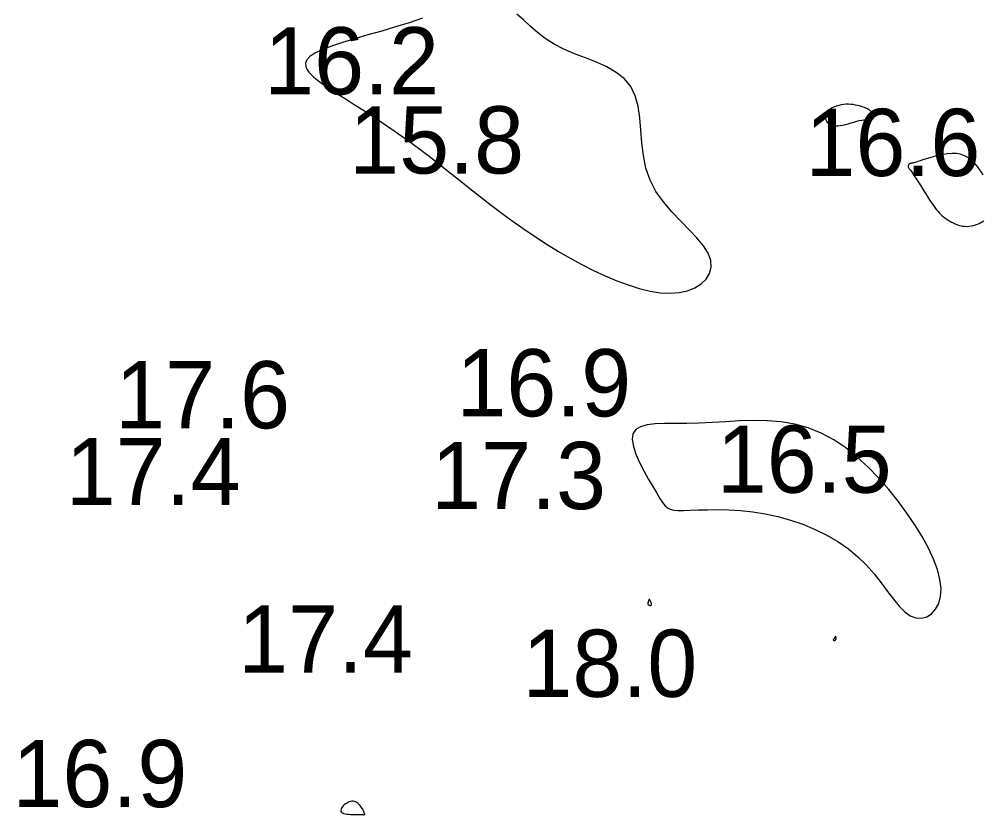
# Model space of a CAD drawing. Extents: x 3040093 to 3056816, y 408076 to 509144.
# Drawn here: x 3045072.1 to 3045143.8, y 433978.3 to 434037.5 of the extents above; entities that cross this region are included whole.
import ezdxf

# ---------------------------------------------------------------- set-up
doc = ezdxf.new("R2010")
doc.units = 0
for name, color, linetype in [('V-CHAN-CONT-EL17', 7, 'Continuous'), ('V-TOPO-SOUN-0610', 7, 'Continuous'), ('V-TOPO-SOUN-0810', 7, 'Continuous'), ('V-TOPO-SOUN-EXSS', 7, 'Continuous')]:
    doc.layers.add(name, color=color, linetype=linetype)

msp = doc.modelspace()

# ---------------------------------------------------------------- linework, layer by layer
at = {"layer": 'V-CHAN-CONT-EL17'}
for points in [[(3045102.089, 434037.551), (3045101.109, 434037.226), (3045100.091, 434036.91), (3045099.056, 434036.606), (3045098.034, 434036.313), (3045097.052, 434036.028), (3045096.137, 434035.752), (3045095.317, 434035.482), (3045094.621, 434035.218), (3045094.076, 434034.958), (3045093.702, 434034.702), (3045093.481, 434034.451), (3045093.389, 434034.209), (3045093.401, 434033.977), (3045093.493, 434033.757), (3045093.639, 434033.554), (3045093.814, 434033.368), (3045093.993, 434033.203), (3045094.158, 434033.059), (3045094.318, 434032.927), (3045094.486, 434032.797), (3045094.677, 434032.66), (3045094.906, 434032.503), (3045095.188, 434032.318), (3045095.537, 434032.093), (3045095.967, 434031.819), (3045096.49, 434031.488), (3045097.095, 434031.102), (3045097.769, 434030.668), (3045098.498, 434030.191), (3045099.268, 434029.678), (3045100.066, 434029.134), (3045100.878, 434028.565), (3045101.69, 434027.976), (3045102.491, 434027.374), (3045103.282, 434026.762), (3045104.067, 434026.142), (3045104.848, 434025.518), (3045105.63, 434024.893), (3045106.417, 434024.27), (3045107.211, 434023.652), (3045108.017, 434023.041), (3045108.836, 434022.441), (3045109.669, 434021.856), (3045110.513, 434021.286), (3045111.366, 434020.737), (3045112.226, 434020.211), (3045113.091, 434019.71), (3045113.959, 434019.237), (3045114.829, 434018.797), (3045115.697, 434018.391), (3045116.558, 434018.028), (3045117.405, 434017.714), (3045118.231, 434017.456), (3045119.029, 434017.263), (3045119.794, 434017.142), (3045120.519, 434017.099), (3045121.196, 434017.143), (3045121.818, 434017.278), (3045122.37, 434017.497), (3045122.838, 434017.792), (3045123.206, 434018.154), (3045123.458, 434018.572), (3045123.579, 434019.038), (3045123.554, 434019.543), (3045123.367, 434020.077), (3045123.012, 434020.634), (3045122.522, 434021.216), (3045121.936, 434021.828), (3045121.297, 434022.476), (3045120.645, 434023.164), (3045120.023, 434023.897), (3045119.47, 434024.68), (3045119.029, 434025.519), (3045118.728, 434026.414), (3045118.54, 434027.347), (3045118.426, 434028.295), (3045118.348, 434029.236), (3045118.265, 434030.147), (3045118.14, 434031.006), (3045117.932, 434031.79), (3045117.604, 434032.477), (3045117.126, 434033.052), (3045116.519, 434033.529), (3045115.814, 434033.932), (3045115.04, 434034.283), (3045114.231, 434034.605), (3045113.415, 434034.919), (3045112.625, 434035.249), (3045111.892, 434035.617), (3045111.237, 434036.039), (3045110.651, 434036.497), (3045110.116, 434036.97), (3045109.612, 434037.433), (3045109.122, 434037.864)], [(3045143.823, 434025.878), (3045143.694, 434026.095), (3045143.557, 434026.31), (3045143.407, 434026.522), (3045143.241, 434026.725), (3045143.058, 434026.915), (3045142.856, 434027.086), (3045142.635, 434027.234), (3045142.391, 434027.355), (3045142.124, 434027.443), (3045141.832, 434027.494), (3045141.516, 434027.505), (3045141.182, 434027.481), (3045140.839, 434027.43), (3045140.498, 434027.358), (3045140.167, 434027.273), (3045139.855, 434027.182), (3045139.572, 434027.093), (3045139.326, 434027.012), (3045139.125, 434026.946), (3045138.965, 434026.894), (3045138.84, 434026.854), (3045138.745, 434026.824), (3045138.675, 434026.803), (3045138.622, 434026.789), (3045138.582, 434026.781), (3045138.549, 434026.775), (3045138.518, 434026.772), (3045138.488, 434026.769), (3045138.459, 434026.767), (3045138.431, 434026.763), (3045138.405, 434026.758), (3045138.38, 434026.749), (3045138.357, 434026.738), (3045138.334, 434026.722), (3045138.313, 434026.701), (3045138.294, 434026.676), (3045138.277, 434026.647), (3045138.264, 434026.616), (3045138.254, 434026.584), (3045138.248, 434026.552), (3045138.246, 434026.52), (3045138.251, 434026.491), (3045138.261, 434026.462), (3045138.279, 434026.431), (3045138.308, 434026.39), (3045138.351, 434026.334), (3045138.409, 434026.256), (3045138.484, 434026.151), (3045138.58, 434026.013), (3045138.699, 434025.836), (3045138.842, 434025.615), (3045139.004, 434025.36), (3045139.181, 434025.081), (3045139.365, 434024.788), (3045139.553, 434024.492), (3045139.738, 434024.203), (3045139.914, 434023.933), (3045140.076, 434023.691), (3045140.22, 434023.485), (3045140.348, 434023.313), (3045140.465, 434023.17), (3045140.574, 434023.049), (3045140.679, 434022.946), (3045140.784, 434022.854), (3045140.894, 434022.769), (3045141.012, 434022.684), (3045141.14, 434022.597), (3045141.28, 434022.507), (3045141.429, 434022.419), (3045141.585, 434022.335), (3045141.748, 434022.258), (3045141.916, 434022.191), (3045142.087, 434022.137), (3045142.261, 434022.098), (3045142.435, 434022.078), (3045142.607, 434022.074), (3045142.777, 434022.085), (3045142.943, 434022.108), (3045143.102, 434022.143), (3045143.253, 434022.187), (3045143.395, 434022.239), (3045143.526, 434022.296), (3045143.645, 434022.356), (3045143.756, 434022.419), (3045143.863, 434022.484)]]:
    msp.add_lwpolyline(points, dxfattribs=at)
for points in [[(3045132.296, 434029.741), (3045132.38, 434029.679), (3045132.477, 434029.628), (3045132.589, 434029.59), (3045132.715, 434029.565), (3045132.856, 434029.555), (3045133.013, 434029.558), (3045133.186, 434029.577), (3045133.374, 434029.611), (3045133.575, 434029.658), (3045133.783, 434029.712), (3045133.995, 434029.772), (3045134.206, 434029.832), (3045134.411, 434029.89), (3045134.606, 434029.941), (3045134.787, 434029.981), (3045134.95, 434030.009), (3045135.095, 434030.026), (3045135.222, 434030.035), (3045135.331, 434030.039), (3045135.424, 434030.041), (3045135.499, 434030.045), (3045135.558, 434030.054), (3045135.601, 434030.071), (3045135.629, 434030.097), (3045135.643, 434030.133), (3045135.646, 434030.175), (3045135.641, 434030.223), (3045135.628, 434030.273), (3045135.612, 434030.325), (3045135.593, 434030.375), (3045135.574, 434030.422), (3045135.557, 434030.465), (3045135.541, 434030.504), (3045135.525, 434030.54), (3045135.508, 434030.573), (3045135.488, 434030.604), (3045135.464, 434030.635), (3045135.435, 434030.665), (3045135.4, 434030.697), (3045135.357, 434030.73), (3045135.306, 434030.765), (3045135.245, 434030.801), (3045135.174, 434030.838), (3045135.092, 434030.876), (3045134.998, 434030.915), (3045134.89, 434030.954), (3045134.769, 434030.993), (3045134.633, 434031.032), (3045134.484, 434031.069), (3045134.324, 434031.102), (3045134.156, 434031.129), (3045133.98, 434031.149), (3045133.8, 434031.16), (3045133.617, 434031.16), (3045133.433, 434031.146), (3045133.25, 434031.119), (3045133.071, 434031.077), (3045132.899, 434031.023), (3045132.736, 434030.959), (3045132.587, 434030.884), (3045132.452, 434030.8), (3045132.336, 434030.709), (3045132.242, 434030.612), (3045132.17, 434030.509), (3045132.121, 434030.404), (3045132.094, 434030.297), (3045132.086, 434030.192), (3045132.097, 434030.088), (3045132.125, 434029.99), (3045132.168, 434029.898), (3045132.225, 434029.814)], [(3045128.543, 434000.489), (3045129.481, 434000.228), (3045130.409, 433999.909), (3045131.314, 433999.535), (3045132.187, 433999.105), (3045133.016, 433998.622), (3045133.791, 433998.087), (3045134.501, 433997.502), (3045135.139, 433996.87), (3045135.712, 433996.213), (3045136.231, 433995.556), (3045136.707, 433994.922), (3045137.15, 433994.335), (3045137.573, 433993.822), (3045137.985, 433993.404), (3045138.398, 433993.108), (3045138.819, 433992.951), (3045139.234, 433992.93), (3045139.627, 433993.036), (3045139.983, 433993.259), (3045140.284, 433993.591), (3045140.513, 433994.021), (3045140.655, 433994.54), (3045140.692, 433995.139), (3045140.612, 433995.809), (3045140.422, 433996.54), (3045140.13, 433997.321), (3045139.746, 433998.143), (3045139.28, 433998.994), (3045138.742, 433999.866), (3045138.142, 434000.748), (3045137.489, 434001.63), (3045136.792, 434002.501), (3045136.053, 434003.347), (3045135.273, 434004.154), (3045134.455, 434004.907), (3045133.598, 434005.592), (3045132.704, 434006.194), (3045131.774, 434006.699), (3045130.81, 434007.092), (3045129.813, 434007.365), (3045128.793, 434007.532), (3045127.758, 434007.612), (3045126.718, 434007.627), (3045125.682, 434007.596), (3045124.66, 434007.539), (3045123.661, 434007.478), (3045122.696, 434007.43), (3045121.774, 434007.412), (3045120.909, 434007.409), (3045120.117, 434007.402), (3045119.411, 434007.373), (3045118.809, 434007.302), (3045118.323, 434007.17), (3045117.969, 434006.957), (3045117.762, 434006.645), (3045117.711, 434006.222), (3045117.793, 434005.708), (3045117.981, 434005.129), (3045118.247, 434004.513), (3045118.562, 434003.888), (3045118.899, 434003.281), (3045119.23, 434002.718), (3045119.526, 434002.228), (3045119.768, 434001.831), (3045119.969, 434001.523), (3045120.15, 434001.293), (3045120.333, 434001.13), (3045120.539, 434001.025), (3045120.79, 434000.966), (3045121.107, 434000.942), (3045121.512, 434000.943), (3045122.021, 434000.959), (3045122.627, 434000.98), (3045123.317, 434000.997), (3045124.079, 434001), (3045124.902, 434000.98), (3045125.771, 434000.928), (3045126.676, 434000.835), (3045127.604, 434000.691)], [(3045119.008, 433993.881), (3045119.033, 433993.875), (3045119.058, 433993.873), (3045119.082, 433993.875), (3045119.102, 433993.882), (3045119.119, 433993.897), (3045119.13, 433993.92), (3045119.134, 433993.953), (3045119.132, 433993.995), (3045119.123, 433994.045), (3045119.109, 433994.099), (3045119.091, 433994.154), (3045119.07, 433994.205), (3045119.047, 433994.251), (3045119.025, 433994.286), (3045119.003, 433994.309), (3045118.983, 433994.315), (3045118.965, 433994.308), (3045118.949, 433994.29), (3045118.935, 433994.263), (3045118.922, 433994.23), (3045118.911, 433994.194), (3045118.9, 433994.157), (3045118.891, 433994.123), (3045118.882, 433994.092), (3045118.875, 433994.066), (3045118.868, 433994.043), (3045118.863, 433994.024), (3045118.86, 433994.007), (3045118.859, 433993.992), (3045118.861, 433993.979), (3045118.864, 433993.967), (3045118.871, 433993.955), (3045118.88, 433993.944), (3045118.891, 433993.934), (3045118.905, 433993.924), (3045118.921, 433993.914), (3045118.94, 433993.905), (3045118.961, 433993.896), (3045118.983, 433993.888)], [(3045132.696, 433991.28), (3045132.709, 433991.276), (3045132.725, 433991.273), (3045132.742, 433991.271), (3045132.759, 433991.27), (3045132.777, 433991.272), (3045132.795, 433991.276), (3045132.811, 433991.283), (3045132.826, 433991.293), (3045132.84, 433991.305), (3045132.852, 433991.32), (3045132.862, 433991.337), (3045132.871, 433991.356), (3045132.878, 433991.377), (3045132.882, 433991.399), (3045132.885, 433991.423), (3045132.885, 433991.447), (3045132.884, 433991.472), (3045132.88, 433991.495), (3045132.876, 433991.517), (3045132.869, 433991.536), (3045132.862, 433991.551), (3045132.854, 433991.562), (3045132.845, 433991.567), (3045132.836, 433991.566), (3045132.827, 433991.56), (3045132.817, 433991.549), (3045132.807, 433991.534), (3045132.796, 433991.517), (3045132.785, 433991.498), (3045132.774, 433991.478), (3045132.762, 433991.459), (3045132.751, 433991.441), (3045132.739, 433991.424), (3045132.727, 433991.409), (3045132.716, 433991.394), (3045132.705, 433991.381), (3045132.695, 433991.368), (3045132.686, 433991.356), (3045132.679, 433991.346), (3045132.673, 433991.336), (3045132.668, 433991.327), (3045132.665, 433991.318), (3045132.664, 433991.31), (3045132.666, 433991.303), (3045132.669, 433991.297), (3045132.675, 433991.291), (3045132.684, 433991.285)], [(3045096.126, 433978.445), (3045096.219, 433978.405), (3045096.332, 433978.374), (3045096.46, 433978.351), (3045096.596, 433978.336), (3045096.734, 433978.325), (3045096.87, 433978.319), (3045096.995, 433978.316), (3045097.107, 433978.315), (3045097.205, 433978.315), (3045097.29, 433978.315), (3045097.364, 433978.317), (3045097.427, 433978.318), (3045097.48, 433978.319), (3045097.526, 433978.32), (3045097.565, 433978.32), (3045097.598, 433978.319), (3045097.626, 433978.317), (3045097.65, 433978.314), (3045097.67, 433978.312), (3045097.687, 433978.309), (3045097.702, 433978.307), (3045097.715, 433978.306), (3045097.728, 433978.305), (3045097.74, 433978.306), (3045097.751, 433978.309), (3045097.762, 433978.312), (3045097.772, 433978.317), (3045097.78, 433978.323), (3045097.786, 433978.331), (3045097.791, 433978.339), (3045097.793, 433978.349), (3045097.792, 433978.36), (3045097.789, 433978.372), (3045097.784, 433978.384), (3045097.778, 433978.397), (3045097.772, 433978.412), (3045097.765, 433978.426), (3045097.758, 433978.441), (3045097.752, 433978.457), (3045097.748, 433978.473), (3045097.743, 433978.49), (3045097.737, 433978.511), (3045097.728, 433978.536), (3045097.716, 433978.567), (3045097.698, 433978.605), (3045097.674, 433978.651), (3045097.642, 433978.708), (3045097.602, 433978.775), (3045097.553, 433978.849), (3045097.497, 433978.928), (3045097.433, 433979.008), (3045097.363, 433979.084), (3045097.287, 433979.155), (3045097.205, 433979.215), (3045097.119, 433979.262), (3045097.029, 433979.293), (3045096.936, 433979.307), (3045096.841, 433979.307), (3045096.744, 433979.292), (3045096.647, 433979.265), (3045096.551, 433979.224), (3045096.457, 433979.172), (3045096.365, 433979.11), (3045096.277, 433979.039), (3045096.196, 433978.96), (3045096.126, 433978.877), (3045096.07, 433978.793), (3045096.032, 433978.71), (3045096.015, 433978.631), (3045096.023, 433978.559), (3045096.059, 433978.496)]]:
    msp.add_lwpolyline(points, close=True, dxfattribs=at)

# ---------------------------------------------------------------- texts
at = {"layer": 'V-TOPO-SOUN-0610'}
for s, p in [('16.6 ', (3045130.603, 434025.82)), ('16.5 ', (3045124.003, 434002.26)), ('18.0 ', (3045109.533, 433987.07))]:
    msp.add_text(s, height=5, dxfattribs=at).set_placement(p)
at = {"layer": 'V-TOPO-SOUN-0810'}
for s, p in [('16.2 ', (3045090.313, 434031.89)), ('17.4 ', (3045075.543, 434001.34)), ('17.3 ', (3045102.743, 434001.04)), ('16.9 ', (3045071.573, 433978.87))]:
    msp.add_text(s, height=5, dxfattribs=at).set_placement(p)
at = {"layer": 'V-TOPO-SOUN-EXSS'}
for s, p in [('15.8 ', (3045096.643, 434026.006)), ('16.9 ', (3045104.613, 434007.94)), ('17.6 ', (3045079.223, 434007.05)), ('17.4 ', (3045088.373, 433988.88))]:
    msp.add_text(s, height=5, dxfattribs=at).set_placement(p)

doc.saveas('drawing.dxf')
